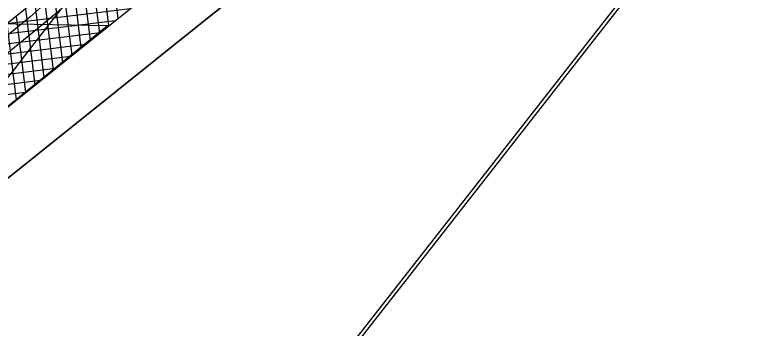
# Model space of a CAD drawing. Extents: x 586326 to 623965, y 4819854 to 4857850.
# Drawn here: x 602920 to 605160, y 4832762 to 4833699 of the extents above; entities that cross this region are included whole.
import ezdxf

# ---------------------------------------------------------------- set-up
doc = ezdxf.new("R2010")
doc.units = 0
for name, color, linetype in [('407 Parkway Belt', 7, 'Continuous'), ('City Border', 7, 'Continuous'), ('Hydro ROW', 7, 'Continuous'), ('Lots_Concessions', 7, 'Continuous'), ('Major Rds and Hwys', 7, 'Continuous'), ('Municipal Bdry', 7, 'Continuous'), ('STREET NAME INDEX', 7, 'Continuous')]:
    doc.layers.add(name, color=color, linetype=linetype)

msp = doc.modelspace()

# ---------------------------------------------------------------- linework, layer by layer
at = {"layer": '407 Parkway Belt'}
for p, q in [((603227.4, 4833688.9), (603191.8, 4833978.7)), ((603199.8, 4833666.8), (603165.2, 4833949.1)), ((603172.3, 4833644.7), (603138.6, 4833919.6)), ((603144.8, 4833622.6), (603112, 4833890)), ((603117.3, 4833600.6), (603085.4, 4833860.4)), ((603089.8, 4833578.5), (603058.8, 4833830.7)), ((603062.3, 4833556.4), (603032.2, 4833801)), ((603034.8, 4833534.3), (603005.7, 4833771.3)), ((603007.2, 4833512.2), (602979.1, 4833741.6)), ((603262.9, 4833717.4), (602895.5, 4833672.3)), ((602979.7, 4833490.2), (602951.8, 4833717.6)), ((603218.4, 4833681.7), (602848.1, 4833636.2)), ((602952.2, 4833468.1), (602924.3, 4833695.4)), ((602924.7, 4833446), (602896.8, 4833673.3)), ((603173.9, 4833646), (602800.7, 4833600.2)), ((603129.5, 4833610.3), (602751.1, 4833563.9)), ((603085, 4833574.6), (602698.6, 4833527.2)), ((603040.5, 4833539), (602646.1, 4833490.5)), ((602996, 4833503.3), (602593.5, 4833453.8)), ((602951.6, 4833467.6), (602541, 4833417.2))]:
    msp.add_line(p, q, dxfattribs=at)
msp.add_lwpolyline([(603226.7, 4834426.9), (603314.2, 4834291.4), (603325.7, 4834215.3), (603294, 4834091.1), (603294, 4834091.1), (603294, 4834091.1), (603193.7, 4833980.8), (603093, 4833868.9), (602972.5, 4833734.2), (602894.9, 4833671.8), (602773.4, 4833579.4), (602480.7, 4833375.1), (602468.1, 4833385.1), (602439.4, 4833364.3), (602610.8, 4833193.9), (602634.6, 4833213.6), (602714.2, 4833277.1), (603243.7, 4833702), (603576.9, 4833969.1), (603603.7, 4833994.2), (603608.3, 4833989.6), (603703.8, 4833999.5), (603241.2, 4834445.3)], close=True, dxfattribs=at)
at = {"layer": 'City Border'}
msp.add_lwpolyline([(586325.7, 4835119.3), (604090.7, 4857849.7), (616179.7, 4848401.5), (598414.7, 4825671.1)], close=True, dxfattribs=at)
at = {"layer": 'Hydro ROW'}
for p, q in [((603680.7, 4833839.6), (603458.5, 4833661.5)), ((603196, 4833666.2), (602706, 4833270.9)), ((603196.1, 4833666.3), (602735.3, 4833674.8)), ((603458.5, 4833661.5), (602736.1, 4833082.3))]:
    msp.add_line(p, q, dxfattribs=at)
at = {"layer": 'Lots_Concessions'}
for p, q in [((602962.3, 4833593.7), (603078.6, 4833744)), ((602920.1, 4833539.6), (602962.3, 4833593.7)), ((602825.4, 4833420.4), (602920.1, 4833539.6))]:
    msp.add_line(p, q, dxfattribs=at)
at = {"layer": 'Major Rds and Hwys'}
for points in [[(602506.2, 4833295.4), (602630.1, 4833387.3), (602690.9, 4833430.3), (602751.9, 4833475), (602811.4, 4833519.4), (602871.4, 4833565.4), (602929.8, 4833611.7), (602988, 4833659.4), (603016.5, 4833683.4), (603045.1, 4833707.3), (603101.1, 4833756.3), (603152.2, 4833800.7), (603195.6, 4833843.4)], [(603111.9, 4833825.1), (603111.1, 4833824.2), (603069.6, 4833785.8), (603017, 4833738.8), (602963.8, 4833692.7), (602909.7, 4833647.8), (602853.8, 4833603), (602798.6, 4833559.2), (602741.1, 4833516.4), (602683.5, 4833474.3), (602625.8, 4833433.8), (602477.2, 4833324.7)]]:
    msp.add_lwpolyline(points, dxfattribs=at)
at = {"layer": 'Municipal Bdry'}
for p, q in [((603458.5, 4833661.5), (603680.7, 4833839.6)), ((602729.4, 4833076.8), (603458.5, 4833661.5))]:
    msp.add_line(p, q, dxfattribs=at)
at = {"layer": 'STREET NAME INDEX'}
msp.add_lwpolyline([(605975.1, 4819853.7), (623965, 4842871.9), (616456.8, 4848740), (598466.9, 4825721.8)], close=True, dxfattribs=at)

doc.saveas('drawing.dxf')
